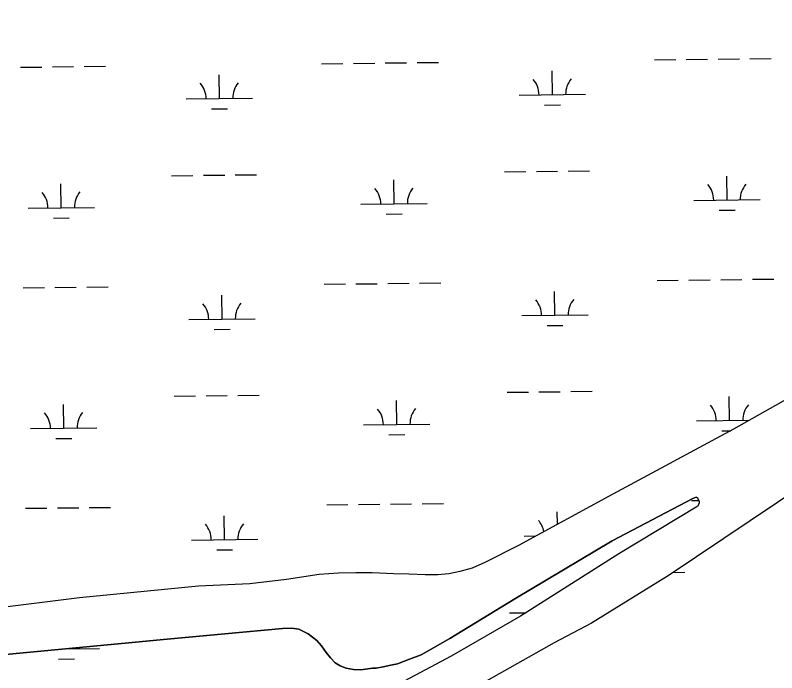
# Model space of a CAD drawing. Extents: x 3684037 to 3722149, y 433263 to 459021.
# Drawn here: x 3699239 to 3700387, y 447368 to 448360 of the extents above; entities that cross this region are included whole.
import ezdxf

# ---------------------------------------------------------------- set-up
doc = ezdxf.new("R2010")
doc.units = 0
for name, color, linetype in [('V-RIVR-EDGE', 7, 'Continuous'), ('V-TOPO-SHOR', 7, 'Continuous'), ('V-WETL-SWMP', 7, 'Continuous')]:
    doc.layers.add(name, color=color, linetype=linetype)

msp = doc.modelspace()

# ---------------------------------------------------------------- linework, layer by layer
at = {"layer": 'V-RIVR-EDGE'}
msp.add_spline([(3696491, 456957), (3696499.5, 456945.3), (3696522.4, 456915.4), (3696551.1, 456881.7), (3696592.6, 456839.6), (3696607.9, 456824.6), (3696661.6, 456762.2), (3696696.3, 456732.6), (3696736.6, 456690.4), (3696783, 456647.4), (3696798.7, 456631.6), (3696862.9, 456574.8), (3696899.6, 456542.8), (3696931.1, 456518.5), (3696942.4, 456503.5), (3696952.4, 456495), (3696962.1, 456487.7), (3696987.2, 456470.6), (3697014.6, 456451.5), (3697061, 456420.3), (3697092.5, 456395.6), (3697134.1, 456360.7), (3697166.8, 456335.5), (3697185.7, 456316.5), (3697201.5, 456298.2), (3697211.5, 456284.5), (3697233.7, 456256.1), (3697255.9, 456231), (3697279.3, 456203.8), (3697316.4, 456164.9), (3697353.5, 456124), (3697376.9, 456099.7), (3697406.3, 456076.1), (3697430.1, 456057.9), (3697450.3, 456044.9), (3697520.1, 455982.4), (3697544.3, 455963.4), (3697581.9, 455942.3), (3697614.6, 455926), (3697632.8, 455913.8), (3697662.2, 455891.9), (3697710.3, 455848.1), (3697757.4, 455800.7), (3697792.1, 455767), (3697833.3, 455729.3), (3697868.4, 455696.9), (3697895.8, 455673.4), (3697933.7, 455633.7), (3697972.9, 455598.4), (3698039.5, 455539.6), (3698090.3, 455492.1), (3698135.9, 455447.6), (3698177, 455406.6), (3698217.7, 455359.2), (3698254.4, 455321.1), (3698281.5, 455292.7), (3698316.2, 455265.5), (3698357.4, 455240.8), (3698382, 455222.1), (3698407.8, 455195), (3698430.8, 455163.4), (3698450.9, 455141.9), (3698487.7, 455113.9), (3698517.5, 455091.2), (3698534.1, 455077), (3698556.2, 455049.4), (3698582.5, 455019.8), (3698614.7, 454987), (3698657.1, 454947.3), (3698691.4, 454913.6), (3698718, 454887.3), (3698807.2, 454806.6), (3698837.4, 454775.8), (3698881.4, 454739.7), (3698910.5, 454713.7), (3698949.2, 454677.6), (3698989.1, 454637.1), (3699039.1, 454591.7), (3699066.6, 454562.9), (3699088.8, 454545.5), (3699187.2, 454465.2), (3699228.4, 454429.9), (3699268.3, 454393.8), (3699300.6, 454360.6), (3699328.8, 454330.6), (3699382.5, 454285.1), (3699427.3, 454244.2), (3699474.5, 454199.6), (3699500.3, 454170.4), (3699532.6, 454139.2), (3699563.2, 454114.5), (3699588.7, 454093.8), (3699608.4, 454073.9), (3699636.7, 454041.5), (3699659.2, 454015.6), (3699675.8, 453998.5), (3699727, 453942.6), (3699768.9, 453898), (3699807.6, 453854.7), (3699829.4, 453837.6), (3699865.8, 453811.2), (3699885.1, 453793.8), (3699924.7, 453762.6), (3699939.6, 453754.8), (3699950.9, 453754.4), (3699975.6, 453746.7), (3700001.8, 453731.2), (3700023.6, 453714.2), (3700032.9, 453700.8), (3700036.1, 453688.7), (3700042.2, 453679.4), (3700052.6, 453667.2), (3700065.9, 453651), (3700072.4, 453638.5), (3700079.6, 453627.9), (3700095.3, 453607.3), (3700141.3, 453551.4), (3700161.5, 453521.4), (3700185.6, 453491.4), (3700219.9, 453452.9), (3700237.2, 453429.8), (3700255.4, 453407.5), (3700340.9, 453326.4), (3700393.4, 453280.6), (3700435.7, 453243.7), (3700480.9, 453207.6), (3700509.2, 453188.5), (3700535, 453172.3), (3700559.3, 453156.5), (3700600.4, 453130.9), (3700613.8, 453121.2), (3700623.5, 453116.3), (3700639.2, 453100.5), (3700647.7, 453090.7), (3700674.7, 453074.9), (3700691.3, 453060.7), (3700727.6, 453033.9), (3700758.2, 453008.8), (3700801.4, 452977.5), (3700837.4, 452952.4), (3700871.7, 452924.8), (3700904, 452898.4), (3700927.8, 452881), (3700958.4, 452857.9), (3701015.3, 452808), (3701048.4, 452780.4), (3701075.5, 452763), (3701104.9, 452743.5), (3701127.2, 452730.9), (3701156.6, 452713.4), (3701182.9, 452695.6), (3701204.7, 452682.2), (3701235.4, 452666.3), (3701255.6, 452654.1), (3701285.8, 452633), (3701312.9, 452607.1), (3701321.3, 452599.8), (3701332.2, 452591.7), (3701350.4, 452577.5), (3701370.6, 452560.4), (3701389.1, 452544.6), (3701408.9, 452532), (3701434.4, 452518.6), (3701456.2, 452512.1), (3701467.1, 452506.4), (3701486, 452491), (3701499.8, 452482.1), (3701518.7, 452468.3), (3701537.7, 452454.1), (3701554.3, 452439.5), (3701575.2, 452422.9), (3701592.2, 452410.3), (3701622.5, 452387.2), (3701647.1, 452368.5), (3701696.3, 452326.7), (3701727.8, 452300.4), (3701754, 452278.9), (3701780.7, 452258.2), (3701815.4, 452234.2), (3701863.8, 452194.9), (3701890.4, 452176.2), (3701916.7, 452162), (3701938.9, 452143.3), (3701962.3, 452129.9), (3701986.9, 452112.1), (3702012, 452090.6), (3702032.9, 452074.4), (3702051.1, 452058.6), (3702109.2, 452006.7), (3702158, 451973.4), (3702192.7, 451944.2), (3702212.1, 451923.9), (3702228.2, 451910.1), (3702239.6, 451906), (3702258.9, 451893.5), (3702276.7, 451876), (3702294.8, 451861.4), (3702325.5, 451839.1), (3702353.8, 451816.4), (3702388.5, 451789.6), (3702409.1, 451772.6), (3702442.6, 451743.4), (3702493.4, 451700.4), (3702516.8, 451677.7), (3702543.8, 451656.2), (3702589, 451624.5), (3702615.7, 451603.9), (3702648.4, 451577.9), (3702681.1, 451551.1), (3702714.1, 451522.3), (3702744.8, 451496.4), (3702761.8, 451479.4), (3702791.6, 451448.6), (3702806.5, 451427.9), (3702821.8, 451408), (3702843.2, 451386.6), (3702872.3, 451361), (3702910.6, 451327.8), (3702933.2, 451303), (3702957.8, 451275.5), (3702989.2, 451239), (3703050.2, 451184.3), (3703086, 451144.9), (3703114.7, 451113.3), (3703144.5, 451080.1), (3703160.6, 451061.9), (3703178, 451046.9), (3703202.6, 451019.7), (3703240.5, 450979.6), (3703264.7, 450956.5), (3703289.7, 450930.1), (3703316.7, 450902.2), (3703339.7, 450878.7), (3703374.4, 450840.2), (3703418.4, 450788.3), (3703459.1, 450738.8), (3703496.2, 450699.5), (3703592.6, 450595.8), (3703613.2, 450579.6), (3703630.9, 450558.9), (3703650.2, 450530.5), (3703671.6, 450496.5), (3703693.4, 450468.2), (3703725.2, 450432.9), (3703758.3, 450400.9), (3703788.6, 450373.7), (3703807.1, 450353), (3703820.4, 450338), (3703843, 450309.3), (3703868.4, 450275.6), (3703879.2, 450255.8), (3703887.7, 450233.5), (3703893.7, 450223.8), (3703916.3, 450193.4), (3703936, 450167.5), (3703951, 450147.7), (3704020.7, 450060.9), (3704036.8, 450041.5), (3704044.1, 450029.8), (3704061.8, 450007.9), (3704081.2, 449986.4), (3704102.9, 449954.4), (3704113.4, 449937.8), (3704138.4, 449903.4), (3704157.7, 449880.3), (3704175.5, 449851.9), (3704189.1, 449830), (3704204.9, 449813.4), (3704221.8, 449792.8), (3704273.8, 449711.8), (3704281.4, 449690.7), (3704297.1, 449666), (3704324.1, 449622.3), (3704340.6, 449601.6), (3704382.9, 449536), (3704402.7, 449506.8), (3704416, 449482.5), (3704431.7, 449459.4), (3704449.4, 449437.2), (3704472, 449410.4), (3704491.3, 449390.6), (3704521.2, 449354.9), (3704545.8, 449323.7), (3704553.8, 449308.3), (3704563.1, 449292.1), (3704576.8, 449271.1), (3704594.9, 449242.3), (3704618.7, 449204.2), (3704654.9, 449156), (3704685.2, 449111.9), (3704709.7, 449071.8), (3704733.9, 449034.1), (3704765.7, 448985.9), (3704789.9, 448945), (3704815.3, 448906.5), (3704829.3, 448881.4), (3704849.9, 448850.2), (3704868.8, 448820.7), (3704885, 448801.6), (3704901.1, 448781), (3704914, 448762.3), (3704925.6, 448740.1), (3704932.5, 448726.7), (3704949.8, 448698.4), (3704967.6, 448682.5), (3704988.1, 448670.8), (3705014.8, 448656.9), (3705046.3, 448639.9), (3705064.1, 448624.5), (3705092.3, 448592.1), (3705105.2, 448573.4), (3705120.5, 448554), (3705145.9, 448522.8), (3705180.2, 448483.9), (3705197.5, 448460.4), (3705228.5, 448416.2), (3705268.8, 448365.6), (3705295.8, 448328.3), (3705331.7, 448279.3), (3705359.5, 448238.8), (3705380, 448203.1), (3705402.2, 448152.5), (3705422.2, 448102), (3705439.5, 448066.3), (3705459.3, 448025.4)], degree=3, dxfattribs=at)
at = {"layer": 'V-TOPO-SHOR'}
for points in [[(3700904.3, 448005.1), (3700916.3, 447990.8), (3700923.3, 447977.3), (3700926.8, 447962.9), (3700926.4, 447954), (3700924.9, 447949), (3700919.5, 447941.7), (3700913.3, 447933.9), (3700801.5, 447879.3), (3700559.3, 447727), (3700429.3, 447652.2), (3700224.7, 447515.1), (3700107.8, 447442.7), (3700051.7, 447412.8), (3699929.5, 447343.9)], [(3700432.3, 447797.4), (3700321.7, 447735), (3700140.2, 447637.4), (3699997.5, 447559.9), (3699947.2, 447533.9), (3699927.8, 447525.8), (3699909.3, 447520.3), (3699892.6, 447516.8), (3699876, 447515.3), (3699857, 447515.7), (3699832.2, 447516.4), (3699809.8, 447517.2), (3699777.3, 447518.7), (3699752.5, 447518.7), (3699726.6, 447517.9), (3699697.2, 447515.9), (3699648, 447508.6), (3699592.7, 447501.9), (3699515.3, 447498.4), (3699335.7, 447480.9), (3699223.1, 447466.9)], [(3700270.1, 447626.8), (3700267.8, 447631.8), (3700265.4, 447632.6), (3700260.4, 447630.6), (3700138.9, 447566.7), (3699992.3, 447479.5), (3699894.4, 447419.5), (3699851.1, 447394.7), (3699833.3, 447388.1), (3699815.5, 447381.5), (3699805.5, 447379.2), (3699793.8, 447376.5), (3699783.4, 447374.9), (3699777.6, 447374.5), (3699759.8, 447372.2), (3699748.9, 447372.9), (3699738.1, 447374.9), (3699728.8, 447378.4), (3699721.5, 447383), (3699714.5, 447390.3), (3699707.9, 447398.5), (3699700.9, 447408.5), (3699693.6, 447416.6), (3699680.8, 447426.7), (3699666.5, 447433.7), (3699656, 447435.2), (3699641.7, 447434.8), (3699468.3, 447418.4), (3699208.3, 447393.9)], [(3700270.1, 447626.8), (3700270.1, 447624.1), (3700267.9, 447619.3)], [(3700267.9, 447619.3), (3700149.1, 447547.3), (3700000.6, 447453.1), (3699896.1, 447392.7), (3699810.2, 447347), (3699745.2, 447317.1), (3699705.4, 447296.6), (3699649.3, 447263.3), (3699622.2, 447248.9), (3699537.8, 447202), (3699322, 447066.1), (3699069, 446916.1), (3698821, 446758.1), (3698631.4, 446638.4), (3698564.5, 446599.2), (3698525, 446580.2), (3698518.8, 446576.5)]]:
    msp.add_lwpolyline(points, dxfattribs=at)
at = {"layer": 'V-WETL-SWMP'}
for p, q in [((3700202.8, 448292.3), (3700234.8, 448292.6)), ((3700250.7, 448292.8), (3700282.7, 448293.2)), ((3700298.7, 448293.4), (3700330.7, 448293.8)), ((3700346.7, 448294), (3700378.7, 448294.3)), ((3699247, 448281.2), (3699279, 448281.5)), ((3699295, 448281.7), (3699327, 448282.1)), ((3699343, 448282.3), (3699375, 448282.6)), ((3699700.9, 448286.4), (3699732.9, 448286.8)), ((3699748.9, 448287), (3699780.9, 448287.4)), ((3699796.9, 448287.6), (3699828.9, 448287.9)), ((3699844.9, 448288.1), (3699876.9, 448288.5)), ((3699546.9, 448233.9), (3699546.5, 448269.9)), ((3700048.8, 448239.7), (3700048.3, 448275.7)), ((3699496.9, 448233.3), (3699596.9, 448234.5)), ((3699998.8, 448239.2), (3700098.8, 448240.3)), ((3700036.9, 448224.2), (3700060.9, 448224.4)), ((3699535.1, 448218.3), (3699559.1, 448218.6)), ((3699474.8, 448117.6), (3699506.8, 448118)), ((3699522.8, 448118.2), (3699554.8, 448118.6)), ((3699570.8, 448118.7), (3699602.8, 448119.1)), ((3699976.7, 448123.5), (3700008.7, 448123.8)), ((3700024.7, 448124), (3700056.7, 448124.4)), ((3700072.7, 448124.6), (3700104.7, 448125)), ((3699810.2, 448075.1), (3699809.8, 448111.1)), ((3700312.1, 448080.9), (3700311.6, 448116.9)), ((3699308.3, 448069.3), (3699307.9, 448105.2)), ((3699760.2, 448074.5), (3699860.2, 448075.7)), ((3700262.1, 448080.3), (3700362.1, 448081.5)), ((3699258.3, 448068.7), (3699358.3, 448069.8)), ((3700300.2, 448065.4), (3700324.2, 448065.6)), ((3699296.5, 448053.7), (3699320.5, 448054)), ((3699798.4, 448059.5), (3699822.4, 448059.8)), ((3700206.6, 447959.6), (3700238.6, 447960)), ((3700254.6, 447960.2), (3700286.6, 447960.6)), ((3700302.6, 447960.7), (3700334.6, 447961.1)), ((3700350.6, 447961.3), (3700382.6, 447961.7)), ((3699250.9, 447948.5), (3699282.9, 447948.9)), ((3699298.9, 447949.1), (3699330.9, 447949.4)), ((3699346.9, 447949.6), (3699378.9, 447950)), ((3699704.7, 447953.8), (3699736.7, 447954.2)), ((3699752.7, 447954.3), (3699784.7, 447954.7)), ((3699800.7, 447954.9), (3699832.7, 447955.3)), ((3699848.7, 447955.5), (3699880.7, 447955.8)), ((3699550.8, 447901.2), (3699550.3, 447937.2)), ((3700052.6, 447907.1), (3700052.2, 447943.1)), ((3699500.8, 447900.7), (3699600.8, 447901.8)), ((3700002.6, 447906.5), (3700102.6, 447907.7)), ((3700040.8, 447891.5), (3700064.8, 447891.8)), ((3699538.9, 447885.7), (3699562.9, 447886)), ((3699478.7, 447785), (3699510.7, 447785.3)), ((3699526.7, 447785.5), (3699558.7, 447785.9)), ((3699574.7, 447786.1), (3699606.7, 447786.5)), ((3699980.6, 447790.8), (3700012.6, 447791.2)), ((3700028.6, 447791.4), (3700060.6, 447791.7)), ((3700076.6, 447791.9), (3700108.6, 447792.3)), ((3699814.1, 447742.4), (3699813.6, 447778.4)), ((3700315.9, 447748.3), (3700315.5, 447784.3)), ((3699312.2, 447736.6), (3699311.8, 447772.6)), ((3699764.1, 447741.9), (3699864.1, 447743)), ((3700265.9, 447747.7), (3700345.8, 447748.6)), ((3699262.2, 447736), (3699362.2, 447737.2)), ((3700304.1, 447732.7), (3700317.7, 447732.9)), ((3699300.4, 447721), (3699324.4, 447721.3)), ((3699802.2, 447726.9), (3699826.2, 447727.1)), ((3700258.5, 447627.5), (3700269.7, 447627.7)), ((3699254.7, 447615.9), (3699286.7, 447616.2)), ((3699302.7, 447616.4), (3699334.7, 447616.8)), ((3699350.7, 447617), (3699382.7, 447617.3)), ((3699708.6, 447621.1), (3699740.6, 447621.5)), ((3699756.6, 447621.7), (3699788.6, 447622.1)), ((3699804.6, 447622.2), (3699836.6, 447622.6)), ((3699852.6, 447622.8), (3699884.6, 447623.2)), ((3699554.6, 447568.6), (3699554.2, 447604.6)), ((3700056.3, 447591.8), (3700056.1, 447610.4)), ((3699504.6, 447568), (3699604.6, 447569.2)), ((3700006.5, 447573.9), (3700023.6, 447574.1)), ((3699542.8, 447553), (3699566.8, 447553.3)), ((3700230.6, 447519.1), (3700248.5, 447519.3)), ((3699984.4, 447458.2), (3700008.9, 447458.4)), ((3699314.6, 447403.9), (3699366.1, 447404.5)), ((3699316.1, 447403.9), (3699316.1, 447404.1)), ((3699304.2, 447388.4), (3699328.2, 447388.7))]:
    msp.add_line(p, q, dxfattribs=at)
for points in [[(3701356.3, 447567.8), (3701131.7, 447782.4), (3700983.5, 447915), (3700970.3, 447919.2), (3700926.8, 447962.9), (3700926.4, 447954), (3700924.9, 447949), (3700919.5, 447941.7), (3700913.3, 447933.9), (3700801.5, 447879.3), (3700559.3, 447727), (3700429.3, 447652.2), (3700224.7, 447515.1), (3700107.8, 447442.7), (3700051.7, 447412.8), (3699929.5, 447343.9)], [(3700432.3, 447797.4), (3700321.7, 447735), (3700140.2, 447637.4), (3699997.5, 447559.9), (3699947.2, 447533.9), (3699927.8, 447525.8), (3699909.3, 447520.3), (3699892.6, 447516.8), (3699876, 447515.3), (3699857, 447515.7), (3699832.2, 447516.4), (3699809.8, 447517.2), (3699777.3, 447518.7), (3699752.5, 447518.7), (3699726.6, 447517.9), (3699697.2, 447515.9), (3699648, 447508.6), (3699592.7, 447501.9), (3699515.3, 447498.4), (3699335.7, 447480.9), (3699223.1, 447466.9)], [(3699208.3, 447393.9), (3699468.3, 447418.4), (3699641.7, 447434.8), (3699656, 447435.2), (3699666.5, 447433.7), (3699680.8, 447426.7), (3699693.6, 447416.6), (3699700.9, 447408.5), (3699707.9, 447398.5), (3699714.5, 447390.3), (3699721.5, 447383), (3699728.8, 447378.4), (3699738.1, 447374.9), (3699749, 447372.9), (3699759.8, 447372.2), (3699777.6, 447374.5), (3699783.4, 447374.9), (3699793.8, 447376.5), (3699805.5, 447379.2), (3699815.5, 447381.5), (3699833.3, 447388.1), (3699851.1, 447394.7), (3699894.4, 447419.5), (3699992.3, 447479.5), (3700138.9, 447566.7), (3700260.4, 447630.6), (3700265.4, 447632.6), (3700267.8, 447631.8), (3700270.1, 447626.8), (3700270.1, 447624.1), (3700267.9, 447619.3), (3700149.1, 447547.3), (3700000.6, 447453.1), (3699896.1, 447392.7), (3699810.2, 447347)]]:
    msp.add_lwpolyline(points, dxfattribs=at)
for centre, start, end in [((3699491.6, 448233.7), 359.8949, 41.4385), ((3699602.1, 448235), 139.8949, 181.4385), ((3699993.5, 448239.6), 359.8949, 41.4385), ((3700104, 448240.9), 139.8949, 181.4385), ((3699754.9, 448074.9), 359.8949, 41.4385), ((3699865.4, 448076.2), 139.8949, 181.4385), ((3700256.8, 448080.8), 359.8949, 41.4385), ((3700367.3, 448082), 139.8949, 181.4385), ((3699253.1, 448069.1), 359.8949, 41.4385), ((3699363.5, 448070.4), 139.8949, 181.4385), ((3699495.5, 447901.1), 359.8949, 41.4385), ((3699606, 447902.4), 139.8949, 181.4385), ((3699997.4, 447906.9), 359.8949, 41.4385), ((3700107.9, 447908.2), 139.8949, 181.4385), ((3699758.8, 447742.3), 359.8949, 41.4385), ((3699869.3, 447743.6), 139.8949, 181.4385), ((3700260.7, 447748.1), 359.8949, 41.4385), ((3700371.2, 447749.4), 139.8949, 181.4385), ((3699256.9, 447736.4), 359.8949, 41.4385), ((3699367.4, 447737.7), 139.8949, 181.4385), ((3699499.4, 447568.4), 359.8949, 41.4385), ((3699609.9, 447569.7), 139.8949, 181.4385), ((3700001.3, 447574.3), 10.5618, 41.4385), ((3699371.3, 447405.1), 178.558, 181.4385)]:
    msp.add_arc(centre, 35.2, start, end, dxfattribs=at)

doc.saveas('drawing.dxf')
